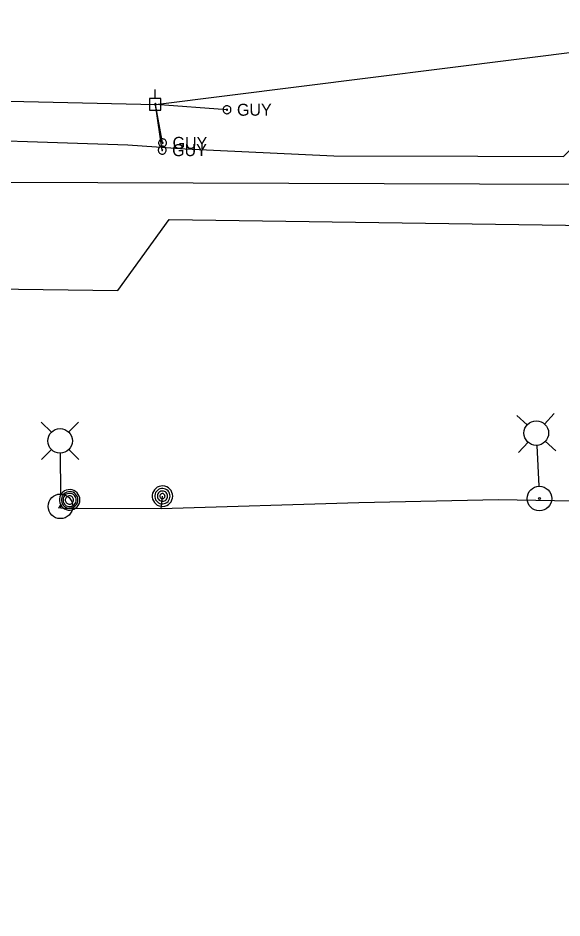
# Model space of a CAD drawing. Extents: x 600849 to 606371, y 330010 to 403088.
# Drawn here: x 603282.9 to 603458.1, y 349768.6 to 350058.5 of the extents above; entities that cross this region are included whole.
import ezdxf

# ---------------------------------------------------------------- set-up
doc = ezdxf.new("R2010")
doc.units = 0
for name, color, linetype in [('E_LTG', 7, 'Continuous'), ('E_LTG_CID', 7, 'Continuous'), ('E_MISCPROP', 7, 'Continuous'), ('E_UTL_E_UG', 7, 'Continuous'), ('E_UTL_EGuyWire', 7, 'Continuous'), ('E_UTL_EPowerPole', 7, 'Continuous'), ('E_UTL_G_UG', 7, 'Continuous'), ('E_UTL_MH', 7, 'Continuous'), ('E_UTL_Overhead', 7, 'Continuous'), ('E_UTL_T_UG', 7, 'Continuous')]:
    doc.layers.add(name, color=color, linetype=linetype)

msp = doc.modelspace()

# ---------------------------------------------------------------- linework, layer by layer
at = {"layer": 'E_LTG'}
for points in [[(603452.41, 349927.69), (603455.49, 349931.07)], [(603293.67, 349925.05), (603290.43, 349928.26)], [(603299.21, 349925.08), (603302.43, 349928.33)], [(603446.88, 349927.43), (603443.5, 349930.5)], [(603452.67, 349922.16), (603456.05, 349919.08)], [(603293.7, 349919.51), (603290.49, 349916.26)], [(603299.24, 349919.54), (603302.49, 349916.33)], [(603447.14, 349921.9), (603444.07, 349918.51)], [(603449.97, 349920.77), (603450.59, 349907.74)], [(603296.48, 349918.27), (603296.55, 349905.22)]]:
    msp.add_lwpolyline(points, dxfattribs=at)
for centre, radius in [((603449.78, 349924.79), 3.96), ((603296.46, 349922.29), 3.96), ((603450.78, 349903.72), 3.96), ((603296.58, 349901.2), 3.96), ((603450.78, 349903.72), 0.303), ((603296.58, 349901.2), 0.303)]:
    msp.add_circle(centre, radius, dxfattribs=at)
at = {"layer": 'E_LTG_CID'}
msp.add_lwpolyline([(603627.56, 349759.08), (603614.86, 349790.63), (603601.4, 349816.17), (603583.64, 349839.03), (603582.31, 349840.24), (603581.67, 349841.09), (603571.88, 349851.45), (603565.22, 349857.48), (603535.67, 349877.98), (603526.6, 349883.66), (603525.21, 349884.81), (603511.89, 349891.76), (603488.28, 349899.27), (603461.6, 349902.84), (603437.56, 349903.33), (603392.61, 349902.38), (603328.99, 349900.36), (603297.43, 349900.48), (603295.89, 349900.75)], dxfattribs=at)
at = {"layer": 'E_MISCPROP'}
for points in [[(603332.72, 349904.49), (603332.66, 349905.11), (603332.49, 349905.71), (603332.2, 349906.27), (603331.81, 349906.77), (603331.34, 349907.18), (603330.79, 349907.49), (603330.2, 349907.69), (603329.58, 349907.78), (603328.95, 349907.75), (603328.34, 349907.61), (603327.77, 349907.35), (603327.26, 349906.98), (603326.83, 349906.53), (603326.49, 349906), (603326.26, 349905.42), (603326.14, 349904.8), (603326.14, 349904.17), (603326.26, 349903.56), (603326.49, 349902.98), (603326.83, 349902.45), (603327.26, 349901.99), (603327.77, 349901.63), (603328.34, 349901.37), (603328.95, 349901.22), (603329.58, 349901.19), (603330.2, 349901.28), (603330.79, 349901.49), (603331.34, 349901.8), (603331.81, 349902.21), (603332.2, 349902.7), (603332.49, 349903.26), (603332.66, 349903.86), (603332.72, 349904.49)], [(603331.9, 349904.49), (603331.85, 349904.96), (603331.72, 349905.41), (603331.5, 349905.83), (603331.21, 349906.2), (603330.86, 349906.5), (603330.45, 349906.74), (603330.01, 349906.89), (603329.54, 349906.96), (603329.07, 349906.94), (603328.61, 349906.83), (603328.18, 349906.63), (603327.8, 349906.36), (603327.48, 349906.02), (603327.22, 349905.62), (603327.05, 349905.19), (603326.96, 349904.72), (603326.96, 349904.25), (603327.05, 349903.79), (603327.22, 349903.35), (603327.48, 349902.96), (603327.8, 349902.62), (603328.18, 349902.34), (603328.61, 349902.15), (603329.07, 349902.04), (603329.54, 349902.02), (603330.01, 349902.08), (603330.45, 349902.24), (603330.86, 349902.47), (603331.21, 349902.78), (603331.5, 349903.15), (603331.72, 349903.57), (603331.85, 349904.02), (603331.9, 349904.49)], [(603331.07, 349904.49), (603331.04, 349904.8), (603330.95, 349905.1), (603330.81, 349905.38), (603330.62, 349905.63), (603330.38, 349905.83), (603330.11, 349905.99), (603329.81, 349906.09), (603329.5, 349906.14), (603329.19, 349906.12), (603328.88, 349906.05), (603328.6, 349905.92), (603328.34, 349905.73), (603328.12, 349905.51), (603327.96, 349905.24), (603327.84, 349904.95), (603327.78, 349904.64), (603327.78, 349904.33), (603327.84, 349904.02), (603327.96, 349903.73), (603328.12, 349903.47), (603328.34, 349903.24), (603328.6, 349903.06), (603328.88, 349902.93), (603329.19, 349902.85), (603329.5, 349902.84), (603329.81, 349902.88), (603330.11, 349902.99), (603330.38, 349903.14), (603330.62, 349903.35), (603330.81, 349903.6), (603330.95, 349903.87), (603331.04, 349904.18), (603331.07, 349904.49)], [(603330.25, 349904.49), (603330.23, 349904.64), (603330.19, 349904.79), (603330.12, 349904.93), (603330.02, 349905.06), (603329.9, 349905.16), (603329.76, 349905.24), (603329.62, 349905.29), (603329.46, 349905.31), (603329.3, 349905.3), (603329.15, 349905.27), (603329.01, 349905.2), (603328.88, 349905.11), (603328.77, 349905), (603328.69, 349904.87), (603328.63, 349904.72), (603328.6, 349904.57), (603328.6, 349904.41), (603328.63, 349904.26), (603328.69, 349904.11), (603328.77, 349903.98), (603328.88, 349903.86), (603329.01, 349903.77), (603329.15, 349903.71), (603329.3, 349903.67), (603329.46, 349903.66), (603329.62, 349903.69), (603329.76, 349903.74), (603329.9, 349903.82), (603330.02, 349903.92), (603330.12, 349904.04), (603330.19, 349904.18), (603330.23, 349904.33), (603330.25, 349904.49)]]:
    msp.add_lwpolyline(points, dxfattribs=at)
at = {"layer": 'E_UTL_E_UG'}
msp.add_lwpolyline([(603328.99, 349900.36), (603329.42, 349904.49)], dxfattribs=at)
at = {"layer": 'E_UTL_EGuyWire'}
for p in [(603329.34, 350015.91), (603329.48, 350018.24), (603350.21, 350028.92)]:
    msp.add_line(p, (603327.14, 350030.65), dxfattribs=at)
for points in [[(603351.49, 350028.92), (603351.47, 350029.16), (603351.4, 350029.39), (603351.29, 350029.61), (603351.14, 350029.8), (603350.95, 350029.96), (603350.74, 350030.08), (603350.51, 350030.16), (603350.27, 350030.2), (603350.03, 350030.19), (603349.79, 350030.13), (603349.57, 350030.03), (603349.37, 350029.89), (603349.2, 350029.71), (603349.07, 350029.5), (603348.98, 350029.28), (603348.93, 350029.04), (603348.93, 350028.79), (603348.98, 350028.56), (603349.07, 350028.33), (603349.2, 350028.12), (603349.37, 350027.95), (603349.57, 350027.81), (603349.79, 350027.7), (603350.03, 350027.65), (603350.27, 350027.64), (603350.51, 350027.67), (603350.74, 350027.75), (603350.95, 350027.87), (603351.14, 350028.03), (603351.29, 350028.22), (603351.4, 350028.44), (603351.47, 350028.67), (603351.49, 350028.92)], [(603350.37, 350028.92), (603350.37, 350028.95), (603350.36, 350028.98), (603350.35, 350029), (603350.33, 350029.03), (603350.3, 350029.05), (603350.28, 350029.06), (603350.25, 350029.07), (603350.22, 350029.08), (603350.19, 350029.08), (603350.16, 350029.07), (603350.13, 350029.06), (603350.11, 350029.04), (603350.08, 350029.02), (603350.07, 350028.99), (603350.06, 350028.96), (603350.05, 350028.93), (603350.05, 350028.9), (603350.06, 350028.87), (603350.07, 350028.84), (603350.08, 350028.82), (603350.11, 350028.8), (603350.13, 350028.78), (603350.16, 350028.77), (603350.19, 350028.76), (603350.22, 350028.76), (603350.25, 350028.76), (603350.28, 350028.77), (603350.3, 350028.79), (603350.33, 350028.81), (603350.35, 350028.83), (603350.36, 350028.86), (603350.37, 350028.89), (603350.37, 350028.92)], [(603330.77, 350018.24), (603330.74, 350018.49), (603330.67, 350018.72), (603330.56, 350018.94), (603330.41, 350019.13), (603330.23, 350019.29), (603330.02, 350019.41), (603329.78, 350019.49), (603329.54, 350019.53), (603329.3, 350019.51), (603329.06, 350019.46), (603328.84, 350019.36), (603328.64, 350019.21), (603328.47, 350019.04), (603328.34, 350018.83), (603328.25, 350018.61), (603328.2, 350018.37), (603328.2, 350018.12), (603328.25, 350017.88), (603328.34, 350017.66), (603328.47, 350017.45), (603328.64, 350017.27), (603328.84, 350017.13), (603329.06, 350017.03), (603329.3, 350016.97), (603329.54, 350016.96), (603329.78, 350017), (603330.02, 350017.08), (603330.23, 350017.2), (603330.41, 350017.36), (603330.56, 350017.55), (603330.67, 350017.77), (603330.74, 350018), (603330.77, 350018.24)], [(603329.64, 350018.24), (603329.64, 350018.27), (603329.63, 350018.3), (603329.62, 350018.33), (603329.6, 350018.35), (603329.58, 350018.37), (603329.55, 350018.39), (603329.52, 350018.4), (603329.49, 350018.4), (603329.46, 350018.4), (603329.43, 350018.4), (603329.4, 350018.38), (603329.38, 350018.37), (603329.36, 350018.34), (603329.34, 350018.32), (603329.33, 350018.29), (603329.32, 350018.26), (603329.32, 350018.23), (603329.33, 350018.2), (603329.34, 350018.17), (603329.36, 350018.14), (603329.38, 350018.12), (603329.4, 350018.11), (603329.43, 350018.09), (603329.46, 350018.09), (603329.49, 350018.08), (603329.52, 350018.09), (603329.55, 350018.1), (603329.58, 350018.11), (603329.6, 350018.13), (603329.62, 350018.16), (603329.63, 350018.18), (603329.64, 350018.21), (603329.64, 350018.24)], [(603330.62, 350015.91), (603330.6, 350016.15), (603330.53, 350016.38), (603330.42, 350016.6), (603330.27, 350016.79), (603330.08, 350016.95), (603329.87, 350017.07), (603329.64, 350017.15), (603329.4, 350017.19), (603329.16, 350017.18), (603328.92, 350017.12), (603328.7, 350017.02), (603328.5, 350016.88), (603328.33, 350016.7), (603328.2, 350016.49), (603328.11, 350016.27), (603328.06, 350016.03), (603328.06, 350015.78), (603328.11, 350015.54), (603328.2, 350015.32), (603328.33, 350015.11), (603328.5, 350014.94), (603328.7, 350014.79), (603328.92, 350014.69), (603329.16, 350014.64), (603329.4, 350014.62), (603329.64, 350014.66), (603329.87, 350014.74), (603330.08, 350014.86), (603330.27, 350015.02), (603330.42, 350015.21), (603330.53, 350015.43), (603330.6, 350015.66), (603330.62, 350015.91)], [(603329.5, 350015.91), (603329.5, 350015.94), (603329.49, 350015.97), (603329.47, 350015.99), (603329.46, 350016.02), (603329.43, 350016.04), (603329.41, 350016.05), (603329.38, 350016.06), (603329.35, 350016.07), (603329.32, 350016.06), (603329.29, 350016.06), (603329.26, 350016.04), (603329.23, 350016.03), (603329.21, 350016.01), (603329.2, 350015.98), (603329.19, 350015.95), (603329.18, 350015.92), (603329.18, 350015.89), (603329.19, 350015.86), (603329.2, 350015.83), (603329.21, 350015.81), (603329.23, 350015.78), (603329.26, 350015.77), (603329.29, 350015.75), (603329.32, 350015.75), (603329.35, 350015.75), (603329.38, 350015.75), (603329.41, 350015.76), (603329.43, 350015.78), (603329.46, 350015.8), (603329.47, 350015.82), (603329.49, 350015.85), (603329.5, 350015.88), (603329.5, 350015.91)]]:
    msp.add_lwpolyline(points, dxfattribs=at)
at = {"layer": 'E_UTL_EPowerPole'}
for points in [[(603327.11, 350032.49), (603327.11, 350035.4)], [(603328.95, 350032.49), (603325.26, 350032.49)], [(603325.26, 350032.49), (603325.26, 350028.8)], [(603328.95, 350028.8), (603328.95, 350032.49)], [(603327.38, 350030.65), (603327.37, 350030.69), (603327.36, 350030.74), (603327.34, 350030.78), (603327.31, 350030.81), (603327.28, 350030.84), (603327.24, 350030.86), (603327.2, 350030.88), (603327.15, 350030.89), (603327.11, 350030.88), (603327.06, 350030.87), (603327.02, 350030.85), (603326.98, 350030.83), (603326.95, 350030.8), (603326.93, 350030.76), (603326.91, 350030.71), (603326.9, 350030.67), (603326.9, 350030.63), (603326.91, 350030.58), (603326.93, 350030.54), (603326.95, 350030.5), (603326.98, 350030.47), (603327.02, 350030.44), (603327.06, 350030.42), (603327.11, 350030.41), (603327.15, 350030.41), (603327.2, 350030.42), (603327.24, 350030.43), (603327.28, 350030.45), (603327.31, 350030.48), (603327.34, 350030.52), (603327.36, 350030.56), (603327.37, 350030.6), (603327.38, 350030.65)], [(603325.26, 350028.8), (603328.95, 350028.8)]]:
    msp.add_lwpolyline(points, dxfattribs=at)
at = {"layer": 'E_UTL_G_UG'}
for points in [[(603247.07, 350019.95), (603318.24, 350017.66), (603336.79, 350016.35), (603384.58, 350014.07), (603430.96, 350013.96), (603458.52, 350013.84), (603503.86, 350058.46), (603648.07, 350052.57), (603682.34, 350048.59), (603730.88, 350042.54), (603763.3, 350040.62), (603792.31, 350038.87), (603814.03, 350037.15), (603835.65, 350036.86), (603952.18, 350026.33), (603985.15, 350025.13), (604017.27, 350023.85), (604050.12, 350022.04)], [(602826.9, 349977.26), (603315.02, 349970.71), (603331.6, 349993.52), (603526.72, 349990.73), (604482.07, 349961.23)]]:
    msp.add_lwpolyline(points, dxfattribs=at)
at = {"layer": 'E_UTL_MH'}
for points in [[(603302.84, 349903.29), (603302.78, 349903.91), (603302.6, 349904.52), (603302.31, 349905.07), (603301.93, 349905.57), (603301.45, 349905.98), (603300.91, 349906.29), (603300.32, 349906.5), (603299.69, 349906.59), (603299.07, 349906.56), (603298.46, 349906.41), (603297.89, 349906.15), (603297.38, 349905.78), (603296.94, 349905.33), (603296.6, 349904.8), (603296.37, 349904.22), (603296.25, 349903.6), (603296.25, 349902.98), (603296.37, 349902.36), (603296.6, 349901.78), (603296.94, 349901.25), (603297.38, 349900.8), (603297.89, 349900.43), (603298.46, 349900.17), (603299.07, 349900.02), (603299.69, 349899.99), (603300.32, 349900.08), (603300.91, 349900.29), (603301.45, 349900.6), (603301.93, 349901.01), (603302.31, 349901.51), (603302.6, 349902.06), (603302.78, 349902.66), (603302.84, 349903.29)], [(603302.22, 349903.28), (603302.17, 349903.79), (603302.03, 349904.28), (603301.8, 349904.73), (603301.48, 349905.13), (603301.1, 349905.47), (603300.66, 349905.72), (603300.18, 349905.89), (603299.67, 349905.96), (603299.16, 349905.93), (603298.67, 349905.81), (603298.21, 349905.6), (603297.79, 349905.31), (603297.44, 349904.94), (603297.17, 349904.51), (603296.98, 349904.04), (603296.88, 349903.54), (603296.88, 349903.03), (603296.98, 349902.53), (603297.17, 349902.06), (603297.44, 349901.63), (603297.79, 349901.26), (603298.21, 349900.97), (603298.67, 349900.76), (603299.16, 349900.64), (603299.67, 349900.61), (603300.18, 349900.68), (603300.66, 349900.85), (603301.1, 349901.1), (603301.48, 349901.44), (603301.8, 349901.84), (603302.03, 349902.29), (603302.17, 349902.78), (603302.22, 349903.28)], [(603301.66, 349903.26), (603301.62, 349903.66), (603301.51, 349904.05), (603301.32, 349904.41), (603301.07, 349904.73), (603300.76, 349904.99), (603300.41, 349905.19), (603300.03, 349905.33), (603299.63, 349905.38), (603299.23, 349905.36), (603298.83, 349905.27), (603298.46, 349905.1), (603298.14, 349904.87), (603297.86, 349904.57), (603297.64, 349904.23), (603297.49, 349903.86), (603297.41, 349903.46), (603297.41, 349903.05), (603297.49, 349902.66), (603297.64, 349902.28), (603297.86, 349901.94), (603298.14, 349901.65), (603298.46, 349901.41), (603298.83, 349901.24), (603299.23, 349901.15), (603299.63, 349901.13), (603300.03, 349901.19), (603300.41, 349901.32), (603300.76, 349901.52), (603301.07, 349901.79), (603301.32, 349902.11), (603301.51, 349902.47), (603301.62, 349902.85), (603301.66, 349903.26)], [(603300.8, 349903.24), (603300.78, 349903.49), (603300.71, 349903.74), (603300.59, 349903.96), (603300.44, 349904.16), (603300.24, 349904.33), (603300.02, 349904.45), (603299.79, 349904.54), (603299.53, 349904.57), (603299.28, 349904.56), (603299.04, 349904.5), (603298.81, 349904.39), (603298.6, 349904.25), (603298.42, 349904.06), (603298.29, 349903.85), (603298.19, 349903.62), (603298.15, 349903.37), (603298.15, 349903.11), (603298.19, 349902.87), (603298.29, 349902.63), (603298.42, 349902.42), (603298.6, 349902.23), (603298.81, 349902.09), (603299.04, 349901.98), (603299.28, 349901.92), (603299.53, 349901.91), (603299.79, 349901.95), (603300.02, 349902.03), (603300.24, 349902.16), (603300.44, 349902.32), (603300.59, 349902.52), (603300.71, 349902.75), (603300.78, 349902.99), (603300.8, 349903.24)]]:
    msp.add_lwpolyline(points, dxfattribs=at)
at = {"layer": 'E_UTL_Overhead'}
msp.add_lwpolyline([(603181.1, 350033.93), (603327.14, 350030.65), (603489.53, 350051.02), (603697.71, 350051.22), (603796.19, 350042.83), (603984.49, 350028.4), (604130.29, 350016.64), (604350.17, 349999.98), (604453.05, 349992.41), (604555.19, 349985.21), (604652.23, 349982.52), (604745.22, 349980.5), (604854.74, 349979.72), (604968.56, 349978.6), (605154.01, 349974.42)], dxfattribs=at)
at = {"layer": 'E_UTL_T_UG'}
msp.add_lwpolyline([(602816.91, 350007.2), (604353.29, 350001.85)], dxfattribs=at)

# ---------------------------------------------------------------- texts
at = {"layer": 'E_UTL_EGuyWire'}
for p in [(603353.42, 350026.99), (603332.55, 350013.98), (603332.69, 350016.32)]:
    msp.add_text('GUY', height=3.85, dxfattribs=at).set_placement(p)

doc.saveas('drawing.dxf')
